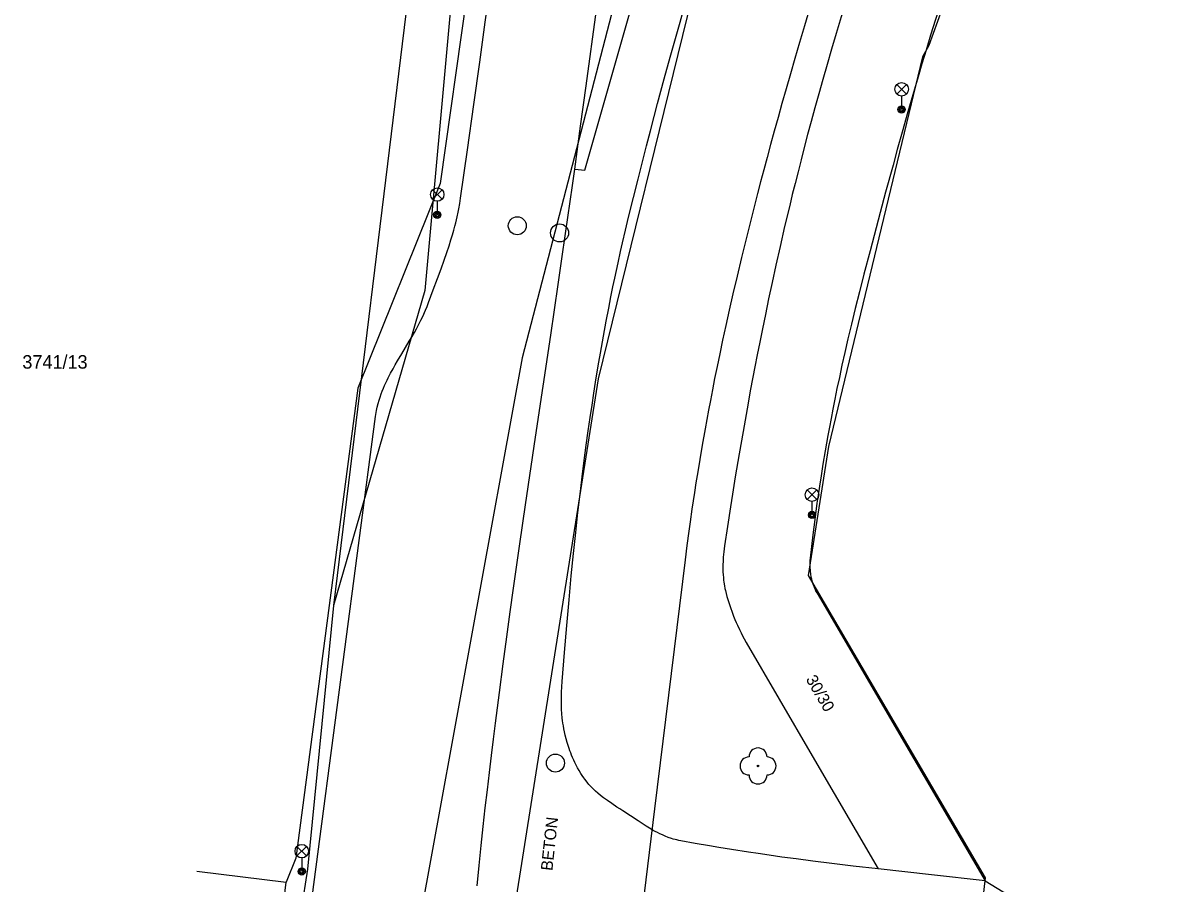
# Model space of a CAD drawing. Extents: x -540150 to -533593, y -1185082 to -1180066.
# Drawn here: x -536487 to -536423, y -1183189.9 to -1183142.1 of the extents above; entities that cross this region are included whole.
import ezdxf

# ---------------------------------------------------------------- set-up
doc = ezdxf.new("R2010")
doc.units = 0
for name, color, linetype in [('KN_HRAN_PARCEL', 7, 'Continuous'), ('KN_PARC_Č', 7, 'Continuous'), ('KN_VKP_HRAN_', 7, 'Continuous'), ('Vrstva 10', 7, 'Continuous'), ('Vrstva 11', 7, 'Continuous'), ('Vrstva 13', 7, 'Continuous'), ('Vrstva 22', 7, 'Continuous'), ('Vrstva 27', 7, 'Continuous'), ('Vrstva 33', 7, 'Continuous'), ('Vrstva 40', 7, 'Continuous'), ('Vrstva 5', 7, 'Continuous'), ('Vrstva 7', 7, 'Continuous')]:
    doc.layers.add(name, color=color, linetype=linetype)

msp = doc.modelspace()

# ---------------------------------------------------------------- linework, layer by layer
at = {"layer": 'KN_HRAN_PARCEL'}
for p, q in [((-536460.85, -1183101.735), (-536469.74, -1183174.455)), ((-536430.59, -1183126.435), (-536436.65, -1183143.325)), ((-536453.2, -1183137.325), (-536459.25, -1183160.685)), ((-536455.02, -1183161.845), (-536449.66, -1183140.015)), ((-536436.65, -1183143.325), (-536437.01, -1183143.965)), ((-536437.01, -1183143.965), (-536442.24, -1183165.605)), ((-536459.25, -1183160.685), (-536466.11, -1183198.205)), ((-536460.97, -1183199.445), (-536455.02, -1183161.845)), ((-536442.24, -1183165.605), (-536443.37, -1183172.775)), ((-536443.37, -1183172.775), (-536433.53, -1183189.575)), ((-536469.74, -1183174.455), (-536471.2, -1183189.105)), ((-536471.2, -1183189.105), (-536472.57, -1183198.135)), ((-536433.53, -1183189.575), (-536434.43, -1183197.555))]:
    msp.add_line(p, q, dxfattribs=at)
at = {"layer": 'KN_VKP_HRAN_'}
for p, q in [((-536456, -1183062.095), (-536464.67, -1183156.935)), ((-536464.67, -1183156.935), (-536469.74, -1183174.455))]:
    msp.add_line(p, q, dxfattribs=at)
at = {"layer": 'Vrstva 10'}
for p, q in [((-536458.509, -1183165.089), (-536457.669, -1183159.433)), ((-536469.225, -1183177.725), (-536467.41, -1183163.935)), ((-536459.067, -1183168.86), (-536458.509, -1183165.089)), ((-536459.382, -1183171.015), (-536459.067, -1183168.86)), ((-536442.87, -1183173.765), (-536438.195, -1183181.755)), ((-536471.04, -1183191.515), (-536469.225, -1183177.725)), ((-536460.747, -1183180.994), (-536460.528, -1183179.29))]:
    msp.add_line(p, q, dxfattribs=at)
for points in [[(-536461.94, -1183146.608), (-536461.613, -1183144.245), (-536461.309, -1183142.029), (-536461.028, -1183139.952)], [(-536435.66, -1183139.955), (-536435.985, -1183140.951), (-536436.283, -1183141.884), (-536436.557, -1183142.76), (-536436.809, -1183143.581), (-536437.042, -1183144.35), (-536437.257, -1183145.073), (-536437.456, -1183145.75), (-536437.823, -1183147.022), (-536438.139, -1183148.137), (-536438.411, -1183149.115)], [(-536456.34, -1183150.205), (-536456.008, -1183147.808), (-536455.698, -1183145.561), (-536455.124, -1183141.347)], [(-536463.447, -1183154.826), (-536463.324, -1183154.456), (-536463.221, -1183154.131), (-536463.135, -1183153.845), (-536463.064, -1183153.595), (-536463.004, -1183153.375), (-536462.954, -1183153.182), (-536462.873, -1183152.843), (-536462.817, -1183152.588), (-536462.778, -1183152.395), (-536462.726, -1183152.106), (-536462.68, -1183151.815), (-536462.295, -1183149.128), (-536461.94, -1183146.608)], [(-536438.411, -1183149.115), (-536438.647, -1183149.972), (-536439.055, -1183151.477), (-536439.358, -1183152.61), (-536439.585, -1183153.462), (-536439.923, -1183154.745), (-536440.261, -1183156.034), (-536440.515, -1183157.02), (-536440.747, -1183157.944)], [(-536457.669, -1183159.433), (-536457.255, -1183156.604), (-536457.051, -1183155.19), (-536456.85, -1183153.775), (-536456.594, -1183151.99), (-536456.466, -1183151.098), (-536456.34, -1183150.205)], [(-536467.41, -1183163.935), (-536467.395, -1183163.827), (-536467.377, -1183163.722), (-536467.358, -1183163.619), (-536467.315, -1183163.418), (-536467.266, -1183163.225), (-536467.213, -1183163.04), (-536467.156, -1183162.863), (-536467.096, -1183162.692), (-536467.033, -1183162.528), (-536466.969, -1183162.371), (-536466.904, -1183162.219), (-536466.838, -1183162.073), (-536466.771, -1183161.932), (-536466.704, -1183161.796), (-536466.57, -1183161.534), (-536466.438, -1183161.291), (-536466.31, -1183161.064), (-536466.187, -1183160.851), (-536465.952, -1183160.455), (-536465.536, -1183159.761), (-536465.382, -1183159.5), (-536465.249, -1183159.27), (-536465.136, -1183159.068), (-536465.04, -1183158.891), (-536464.958, -1183158.735), (-536464.888, -1183158.598), (-536464.77, -1183158.356), (-536464.686, -1183158.173), (-536464.625, -1183158.035), (-536464.54, -1183157.826), (-536464.46, -1183157.615), (-536464.199, -1183156.901), (-536463.967, -1183156.276), (-536463.765, -1183155.729), (-536463.593, -1183155.248), (-536463.447, -1183154.826)], [(-536440.747, -1183157.944), (-536440.957, -1183158.811), (-536441.149, -1183159.623)], [(-536441.149, -1183159.623), (-536441.324, -1183160.385), (-536441.483, -1183161.099), (-536441.628, -1183161.769), (-536441.76, -1183162.397), (-536441.88, -1183162.986), (-536441.99, -1183163.537), (-536442.09, -1183164.055), (-536442.182, -1183164.54), (-536442.266, -1183164.995), (-536442.417, -1183165.847), (-536442.543, -1183166.593), (-536442.648, -1183167.246), (-536442.737, -1183167.817), (-536442.811, -1183168.317), (-536442.874, -1183168.754)], [(-536442.874, -1183168.754), (-536442.978, -1183169.52), (-536443.052, -1183170.094)], [(-536443.052, -1183170.094), (-536443.105, -1183170.524), (-536443.18, -1183171.169), (-536443.25, -1183171.815), (-536443.261, -1183171.938), (-536443.267, -1183172.054), (-536443.269, -1183172.164), (-536443.268, -1183172.268), (-536443.264, -1183172.366), (-536443.258, -1183172.458), (-536443.25, -1183172.544), (-536443.23, -1183172.705), (-536443.206, -1183172.845), (-536443.18, -1183172.967), (-536443.154, -1183173.072), (-536443.128, -1183173.163), (-536443.103, -1183173.242), (-536443.055, -1183173.378), (-536443.014, -1183173.478), (-536442.981, -1183173.552), (-536442.928, -1183173.66), (-536442.87, -1183173.765)], [(-536460.528, -1183179.29), (-536460.317, -1183177.693), (-536460.114, -1183176.197), (-536459.92, -1183174.794), (-536459.735, -1183173.479), (-536459.382, -1183171.015)], [(-536461.761, -1183190.027), (-536461.649, -1183188.89), (-536461.536, -1183187.788), (-536461.422, -1183186.722), (-536461.308, -1183185.689), (-536461.194, -1183184.689), (-536461.081, -1183183.72), (-536460.968, -1183182.782), (-536460.857, -1183181.874), (-536460.747, -1183180.994)], [(-536438.195, -1183181.755), (-536433.52, -1183189.745), (-536422.975, -1183196.197)]]:
    msp.add_lwpolyline(points, dxfattribs=at)
at = {"layer": 'Vrstva 11'}
for p, q in [((-536453.55, -1183142.475), (-536451.32, -1183134.695)), ((-536455.78, -1183150.255), (-536453.55, -1183142.475)), ((-536456.34, -1183150.205), (-536455.78, -1183150.255)), ((-536446.914, -1183176.304), (-536446.8, -1183176.505)), ((-536446.8, -1183176.505), (-536443.14, -1183182.795)), ((-536443.14, -1183182.795), (-536439.48, -1183189.085))]:
    msp.add_line(p, q, dxfattribs=at)
for points in [[(-536440.07, -1183137.295), (-536440.248, -1183137.816), (-536440.592, -1183138.843), (-536440.918, -1183139.84), (-536441.227, -1183140.806), (-536441.52, -1183141.742), (-536441.798, -1183142.651), (-536442.062, -1183143.532), (-536442.313, -1183144.385), (-536442.552, -1183145.213), (-536442.778, -1183146.016), (-536442.994, -1183146.794)], [(-536452.572, -1183149.796), (-536452.343, -1183148.9), (-536452.127, -1183148.063), (-536451.922, -1183147.28), (-536451.729, -1183146.547), (-536451.361, -1183145.176), (-536451.033, -1183143.98), (-536450.741, -1183142.935), (-536450.482, -1183142.022), (-536450.252, -1183141.223), (-536450.047, -1183140.525)], [(-536442.994, -1183146.794), (-536443.199, -1183147.548), (-536443.395, -1183148.279), (-536443.581, -1183148.988), (-536443.758, -1183149.675), (-536443.927, -1183150.341), (-536444.089, -1183150.987), (-536444.243, -1183151.612), (-536444.39, -1183152.218), (-536444.669, -1183153.394), (-536444.923, -1183154.497), (-536445.156, -1183155.532), (-536445.368, -1183156.502)], [(-536454.74, -1183159.475), (-536454.587, -1183158.648), (-536454.448, -1183157.925), (-536454.323, -1183157.293), (-536454.211, -1183156.739), (-536454.11, -1183156.256), (-536453.928, -1183155.409), (-536453.787, -1183154.775), (-536453.679, -1183154.3), (-536453.512, -1183153.587), (-536453.34, -1183152.875), (-536453.069, -1183151.778), (-536452.813, -1183150.753), (-536452.572, -1183149.796)], [(-536445.368, -1183156.502), (-536445.563, -1183157.413), (-536445.742, -1183158.267), (-536445.906, -1183159.068), (-536446.057, -1183159.82), (-536446.196, -1183160.524), (-536446.324, -1183161.185), (-536446.559, -1183162.425), (-536446.758, -1183163.511), (-536446.928, -1183164.461), (-536447.073, -1183165.293), (-536447.198, -1183166.022)], [(-536455.922, -1183167.292), (-536455.807, -1183166.389), (-536455.694, -1183165.541), (-536455.585, -1183164.747), (-536455.478, -1183164.003), (-536455.374, -1183163.305), (-536455.274, -1183162.651), (-536455.177, -1183162.038), (-536455.083, -1183161.464), (-536454.994, -1183160.925), (-536454.907, -1183160.421), (-536454.74, -1183159.475)], [(-536447.198, -1183166.022), (-536447.411, -1183167.297), (-536447.566, -1183168.253), (-536447.68, -1183168.971), (-536447.847, -1183170.048), (-536448.01, -1183171.125), (-536448.034, -1183171.299), (-536448.054, -1183171.463), (-536448.069, -1183171.618), (-536448.081, -1183171.763), (-536448.09, -1183171.9), (-536448.096, -1183172.028), (-536448.1, -1183172.149), (-536448.102, -1183172.376), (-536448.097, -1183172.574), (-536448.088, -1183172.747), (-536448.076, -1183172.899), (-536448.063, -1183173.031), (-536448.048, -1183173.147), (-536448.018, -1183173.348), (-536447.99, -1183173.499), (-536447.966, -1183173.611), (-536447.926, -1183173.779), (-536447.88, -1183173.945), (-536447.829, -1183174.114), (-536447.779, -1183174.271), (-536447.682, -1183174.563), (-536447.591, -1183174.816), (-536447.507, -1183175.035), (-536447.431, -1183175.224), (-536447.361, -1183175.389), (-536447.298, -1183175.532), (-536447.183, -1183175.78)], [(-536456.16, -1183169.285), (-536456.04, -1183168.257), (-536455.922, -1183167.292)], [(-536457.04, -1183178.675), (-536456.91, -1183177.063), (-536456.782, -1183175.55), (-536456.655, -1183174.132), (-536456.529, -1183172.801), (-536456.405, -1183171.553), (-536456.281, -1183170.383), (-536456.16, -1183169.285)], [(-536447.183, -1183175.78), (-536447.093, -1183175.964), (-536447.023, -1183176.101), (-536446.914, -1183176.304)], [(-536453.243, -1183186.138), (-536453.67, -1183185.855), (-536453.838, -1183185.746), (-536453.994, -1183185.645), (-536454.28, -1183185.457), (-536454.524, -1183185.289), (-536454.731, -1183185.138), (-536454.909, -1183185.001), (-536455.06, -1183184.876), (-536455.189, -1183184.761), (-536455.299, -1183184.656), (-536455.394, -1183184.561), (-536455.475, -1183184.475), (-536455.545, -1183184.397), (-536455.605, -1183184.327), (-536455.709, -1183184.199), (-536455.784, -1183184.099), (-536455.839, -1183184.021), (-536455.921, -1183183.901), (-536456, -1183183.775), (-536456.093, -1183183.618), (-536456.178, -1183183.466), (-536456.256, -1183183.318), (-536456.328, -1183183.174), (-536456.394, -1183183.035), (-536456.454, -1183182.901), (-536456.51, -1183182.77), (-536456.561, -1183182.643), (-536456.607, -1183182.52), (-536456.65, -1183182.401), (-536456.689, -1183182.286), (-536456.759, -1183182.062), (-536456.818, -1183181.851), (-536456.867, -1183181.654), (-536456.908, -1183181.469), (-536456.942, -1183181.295), (-536456.97, -1183181.132), (-536456.993, -1183180.979), (-536457.012, -1183180.836), (-536457.028, -1183180.701), (-536457.051, -1183180.449), (-536457.066, -1183180.227), (-536457.075, -1183180.034), (-536457.079, -1183179.864), (-536457.081, -1183179.716), (-536457.079, -1183179.456), (-536457.074, -1183179.261), (-536457.06, -1183178.968), (-536457.04, -1183178.675)], [(-536452.537, -1183186.603), (-536452.82, -1183186.42), (-536453.243, -1183186.138)], [(-536443.106, -1183188.654), (-536444.025, -1183188.534), (-536444.828, -1183188.425), (-536445.53, -1183188.325), (-536446.144, -1183188.236), (-536446.682, -1183188.155), (-536447.622, -1183188.009), (-536448.327, -1183187.894), (-536448.855, -1183187.806), (-536449.648, -1183187.668), (-536450.44, -1183187.525), (-536450.552, -1183187.503), (-536450.659, -1183187.478), (-536450.761, -1183187.452), (-536450.86, -1183187.424), (-536450.954, -1183187.394), (-536451.135, -1183187.332), (-536451.302, -1183187.267), (-536451.457, -1183187.2), (-536451.601, -1183187.134), (-536451.734, -1183187.068), (-536451.858, -1183187.003), (-536451.974, -1183186.941), (-536452.188, -1183186.817), (-536452.375, -1183186.705), (-536452.537, -1183186.603)], [(-536433.52, -1183189.745), (-536436.5, -1183189.415), (-536439.48, -1183189.085), (-536440.855, -1183188.929), (-536442.056, -1183188.786), (-536443.106, -1183188.654)]]:
    msp.add_lwpolyline(points, dxfattribs=at)
at = {"layer": 'Vrstva 13'}
for p, q in [((-536450.2, -1183171.905), (-536451.9, -1183185.74)), ((-536451.9, -1183185.74), (-536453.6, -1183199.575))]:
    msp.add_line(p, q, dxfattribs=at)
for points in [[(-536440.655, -1183133.053), (-536440.837, -1183133.567), (-536440.995, -1183134.018), (-536441.265, -1183134.81), (-536441.464, -1183135.406), (-536441.611, -1183135.854), (-536441.828, -1183136.528), (-536442.04, -1183137.205), (-536442.371, -1183138.277), (-536442.689, -1183139.316), (-536442.995, -1183140.322), (-536443.288, -1183141.298), (-536443.571, -1183142.243)], [(-536443.571, -1183142.243), (-536443.841, -1183143.159), (-536444.101, -1183144.047), (-536444.351, -1183144.908), (-536444.59, -1183145.742), (-536444.819, -1183146.55), (-536445.039, -1183147.333), (-536445.25, -1183148.093), (-536445.452, -1183148.828), (-536445.646, -1183149.542), (-536445.831, -1183150.233), (-536446.008, -1183150.903), (-536446.178, -1183151.552)], [(-536446.178, -1183151.552), (-536446.502, -1183152.812), (-536446.799, -1183153.993), (-536447.07, -1183155.102), (-536447.318, -1183156.143), (-536447.546, -1183157.12), (-536447.754, -1183158.036), (-536447.945, -1183158.896), (-536448.12, -1183159.703), (-536448.28, -1183160.46), (-536448.427, -1183161.171)], [(-536448.427, -1183161.171), (-536448.561, -1183161.837), (-536448.685, -1183162.462)], [(-536448.685, -1183162.462), (-536448.799, -1183163.049), (-536448.903, -1183163.6), (-536449.093, -1183164.633), (-536449.253, -1183165.538), (-536449.388, -1183166.331), (-536449.503, -1183167.025), (-536449.6, -1183167.633), (-536449.683, -1183168.166), (-536449.822, -1183169.099), (-536449.923, -1183169.799), (-536449.995, -1183170.325), (-536450.1, -1183171.115), (-536450.2, -1183171.905)]]:
    msp.add_lwpolyline(points, dxfattribs=at)
at = {"layer": 'Vrstva 22'}
msp.add_circle((-536446.15, -1183183.365), 0.05, dxfattribs=at)
for centre, start, end in [((-536446.15, -1183182.865), 359.99973, 179.99973), ((-536446.65, -1183183.365), 89.99973, 269.99973), ((-536445.65, -1183183.365), 269.99973, 89.99973), ((-536446.15, -1183183.865), 179.99973, 359.99973)]:
    msp.add_arc(centre, 0.5, start, end, dxfattribs=at)
at = {"layer": 'Vrstva 27'}
for centre in [(-536459.53, -1183153.345), (-536457.178, -1183153.744), (-536457.41, -1183183.205)]:
    msp.add_circle(centre, 0.5, dxfattribs=at)
at = {"layer": 'Vrstva 33'}
for p, q in [((-536438.435, -1183146.025), (-536437.905, -1183145.495)), ((-536438.435, -1183145.495), (-536437.905, -1183146.025)), ((-536438.17, -1183146.135), (-536438.17, -1183146.885)), ((-536464.245, -1183151.875), (-536463.715, -1183151.345)), ((-536464.245, -1183151.345), (-536463.715, -1183151.875)), ((-536463.98, -1183151.985), (-536463.98, -1183152.735)), ((-536443.415, -1183168.555), (-536442.885, -1183168.025)), ((-536443.415, -1183168.025), (-536442.885, -1183168.555)), ((-536443.15, -1183168.665), (-536443.15, -1183169.415)), ((-536471.775, -1183188.365), (-536471.245, -1183187.835)), ((-536471.775, -1183187.835), (-536471.245, -1183188.365)), ((-536471.51, -1183188.475), (-536471.51, -1183189.225))]:
    msp.add_line(p, q, dxfattribs=at)
for centre, radius in [((-536438.17, -1183145.76), 0.375), ((-536438.17, -1183146.885), 0.2), ((-536438.17, -1183146.885), 0.145), ((-536438.17, -1183146.885), 0.0876), ((-536463.98, -1183151.61), 0.375), ((-536463.98, -1183152.735), 0.2), ((-536463.98, -1183152.735), 0.145), ((-536463.98, -1183152.735), 0.0876), ((-536443.15, -1183168.29), 0.375), ((-536443.15, -1183169.415), 0.2), ((-536443.15, -1183169.415), 0.145), ((-536443.15, -1183169.415), 0.0876), ((-536471.51, -1183188.1), 0.375), ((-536471.51, -1183189.225), 0.2), ((-536471.51, -1183189.225), 0.145), ((-536471.51, -1183189.225), 0.0876)]:
    msp.add_circle(centre, radius, dxfattribs=at)
at = {"layer": 'Vrstva 5'}
for p in [(-536477.333, -1183189.211), (-536473.16, -1183196.305)]:
    msp.add_line(p, (-536472.37, -1183189.815), dxfattribs=at)
at = {"layer": 'Vrstva 7'}
for p, q in [((-536459.14, -1183117.865), (-536463.82, -1183150.995)), ((-536463.82, -1183150.995), (-536468.39, -1183162.365)), ((-536468.39, -1183162.365), (-536471.84, -1183188.495)), ((-536471.84, -1183188.495), (-536472.37, -1183189.815))]:
    msp.add_line(p, q, dxfattribs=at)

# ---------------------------------------------------------------- texts
at = {"layer": 'KN_PARC_Č'}
msp.add_text('3741/13', height=0.75, dxfattribs=at).set_placement((-536487.04, -1183161.285))
at = {"layer": 'Vrstva 40'}
for s, rotation, p in [('30/30', 300.1941, (-536443.514, -1183178.542)), ('BETON', 83.76173, (-536457.583, -1183189.212))]:
    msp.add_text(s, height=0.65, rotation=rotation, dxfattribs=at).set_placement(p)

doc.saveas('drawing.dxf')
